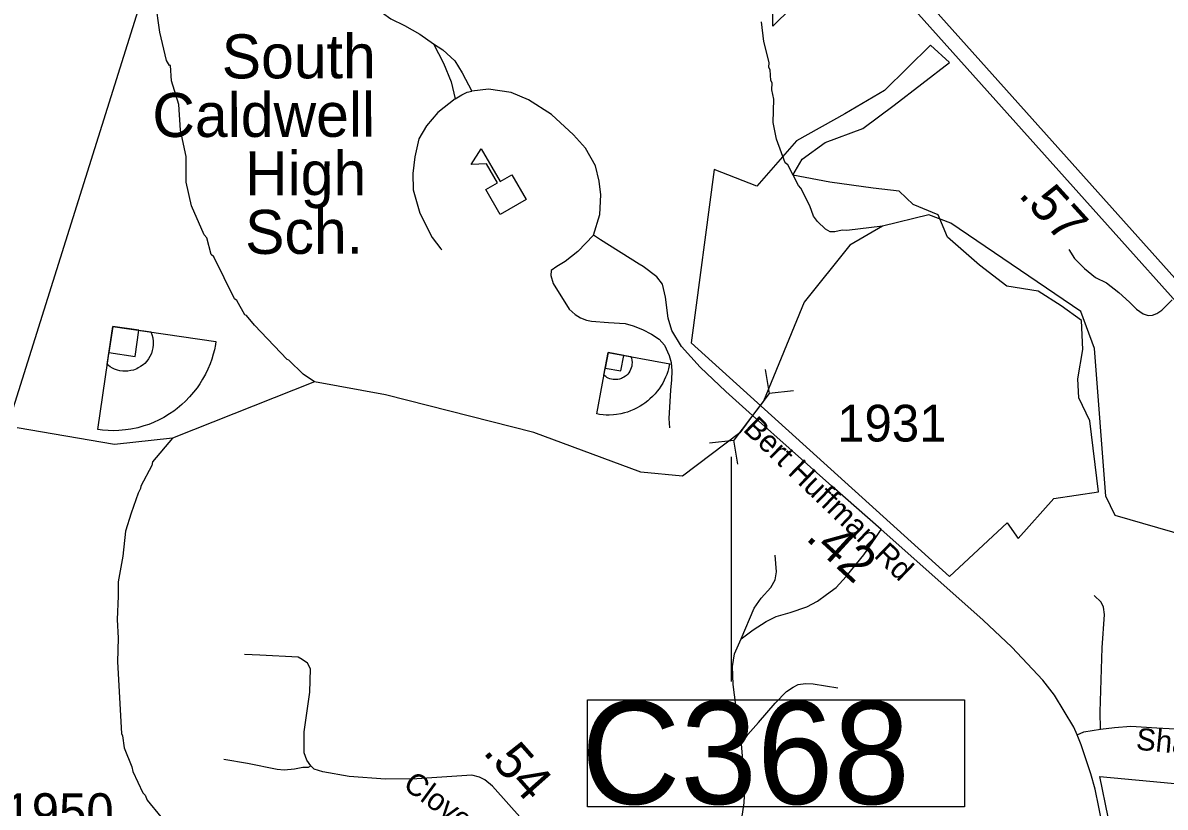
# Model space of a CAD drawing. Extents: x 1159738 to 1321356, y 736314 to 882035.
# Drawn here: x 1271869 to 1275757, y 760767 to 763438 of the extents above; entities that cross this region are included whole.
import ezdxf

# ---------------------------------------------------------------- set-up
doc = ezdxf.new("R2010")
doc.units = 0
for name, color, linetype in [('Exist Boundary Political City Limit New', 7, 'Continuous'), ('Exist Cultural Educational Facility High CELL', 7, 'Continuous'), ('Exist Cultural Educational Facility High Label', 7, 'Continuous'), ('Exist Cultural Recreational Baseball or SoftBall Diamond CELL', 7, 'Continuous'), ('Exist Hydrographic Creek Single Shore', 7, 'Continuous'), ('Exist Hydrographic Misc Water Feature', 7, 'Continuous'), ('Exist Road Non-System Type 51', 7, 'Continuous'), ('Exist Road Primary US Divided Attributed', 7, 'Continuous'), ('Exist Road Primary US Mileage Hundredths English Label', 7, 'Continuous'), ('Exist Road Secondary Mileage Hundredths English Label', 7, 'Continuous'), ('Exist Road Secondary Structure Culvert CELL', 7, 'Continuous'), ('Exist Road Secondary Structure Culvert Number Label', 7, 'Continuous'), ('Exist Road Secondary Type 51 Attributed', 7, 'Continuous'), ('Exist Road Secondary Type 51 Label', 7, 'Continuous'), ('Exist Road Secondary Type 51 Number Label', 7, 'Continuous'), ('Map Preparation Boundary City Limit Buffer Line', 7, 'Continuous')]:
    doc.layers.add(name, color=color, linetype=linetype)

msp = doc.modelspace()

# ---------------------------------------------------------------- linework, layer by layer
at = {"layer": 'Exist Boundary Political City Limit New'}
for p, q in [((1274144, 762348.5), (1275022.8, 761552.3)), ((1275378, 761818.2), (1275529.4, 761841)), ((1275256.8, 761681.9), (1275378, 761818.2)), ((1275022.8, 761552.3), (1275219, 761734.9)), ((1275219, 761734.9), (1275256.8, 761681.9))]:
    msp.add_line(p, q, dxfattribs=at)
for points in [[(1273079.8, 766891.2), (1273503.2, 766605.2), (1273880.5, 766292.6), (1274230.8, 765989.4), (1274389.8, 765830.2), (1274460.2, 765745.2), (1275050.8, 765102.8), (1275518.1, 764593.1), (1274808.9, 763808.2), (1274421, 763426.5), (1274422.8, 763519.8), (1272298.1, 763599.2), (1271811, 762047.2), (1269878.5, 762035.3), (1269878.7, 761546.2)], [(1275476.4, 762325.8), (1275471.9, 762424.6), (1275403, 762474.6), (1275324.5, 762524.5), (1275217.5, 762541.2), (1275124.8, 762612.6), (1275015.4, 762707.8), (1274984.5, 762783.9), (1274898.9, 762819.6), (1274851.4, 762864.8), (1274763.4, 762874.3), (1274616, 762895.7), (1274490.1, 762919.1), (1274521, 762973.8), (1274599.5, 763030.9), (1274727.9, 763078.5), (1274834.9, 763157), (1275022.7, 763302.2), (1274958.5, 763361.6), (1274801.6, 763207), (1274666.1, 763128.5), (1274502, 763035.7), (1274366.6, 762881.6), (1274221.5, 762938.7), (1274144, 762348.5)], [(1275529.4, 761841), (1275500.4, 762082.4), (1275462.4, 762160.9), (1275460, 762225.2), (1275476.4, 762325.8)], [(1275619.3, 760456.4), (1275534.8, 760871.3), (1276287.6, 760801.1), (1277161.7, 760759.7)]]:
    msp.add_lwpolyline(points, dxfattribs=at)
at = {"layer": 'Exist Cultural Educational Facility High CELL'}
msp.add_lwpolyline([(1273494, 762785), (1273445.2, 762869.9), (1273485.1, 762892.9), (1273447.7, 762958), (1273394.8, 762955.6), (1273429.4, 763009.1), (1273493.4, 762897.7), (1273533.3, 762920.6), (1273582.1, 762835.7)], close=True, dxfattribs=at)
at = {"layer": 'Exist Cultural Recreational Baseball or SoftBall Diamond CELL'}
for points in [[(1272175.2, 762404), (1272526.5, 762352.9), (1272524.9, 762342.5), (1272521.3, 762324.9), (1272517.2, 762309.1), (1272512, 762292.2), (1272506.4, 762276.5), (1272499.1, 762258.9), (1272491.1, 762241.6), (1272481.2, 762224), (1272471.5, 762208.5), (1272462.3, 762195.1), (1272450.4, 762180), (1272436.6, 762163.9), (1272422.5, 762149.4), (1272409.9, 762137.8), (1272394.8, 762125), (1272383.2, 762116.1), (1272368.8, 762106.4), (1272349, 762094.3), (1272333.4, 762086), (1272314.2, 762077.2), (1272297.5, 762070.6), (1272281.2, 762065.2), (1272260.9, 762059.3), (1272236.9, 762054.4), (1272218.8, 762051.5), (1272195.4, 762049.6), (1272178.2, 762048.9), (1272159.9, 762049.3), (1272139.9, 762050.6), (1272124.1, 762052.7)], [(1272175.2, 762404), (1272304.8, 762385.3), (1272308.6, 762376.2), (1272311.3, 762365.4), (1272312.9, 762352.9), (1272313, 762341.9), (1272311.9, 762331.5), (1272309.8, 762321.9), (1272306.6, 762311.6), (1272301.9, 762301.7), (1272296.8, 762293.5), (1272291, 762285.6), (1272284.2, 762278.2), (1272278.3, 762273.2), (1272270.2, 762267.2), (1272262.2, 762262.7), (1272257.5, 762260), (1272245.7, 762255.7), (1272236.6, 762253.6), (1272226.8, 762251.8), (1272217.9, 762251.5), (1272209.6, 762252.2), (1272199.9, 762253.4), (1272190.9, 762255.4), (1272181.5, 762258.7), (1272174, 762262.4), (1272166.6, 762266.5), (1272160.7, 762270.8), (1272156.2, 762274.4)], [(1272175.2, 762404), (1272162.2, 762315), (1272251.3, 762302), (1272264.2, 762391.1)], [(1273861, 762315.5), (1274070.5, 762276.7), (1274069.3, 762270.5), (1274066.7, 762260), (1274063.9, 762250.6), (1274060.4, 762240.6), (1274056.7, 762231.3), (1274051.9, 762220.9), (1274046.7, 762210.7), (1274040.3, 762200.4), (1274034.2, 762191.4), (1274028.3, 762183.5), (1274020.9, 762174.8), (1274012.3, 762165.4), (1274003.4, 762157), (1273995.6, 762150.4), (1273986.2, 762143.1), (1273979.1, 762138), (1273970.3, 762132.5), (1273958.1, 762125.7), (1273948.5, 762121.1), (1273936.8, 762116.3), (1273926.6, 762112.7), (1273916.8, 762109.9), (1273904.5, 762106.8), (1273889.9, 762104.4), (1273879, 762103.1), (1273864.9, 762102.5), (1273854.6, 762102.5), (1273843.7, 762103.2), (1273831.7, 762104.4), (1273822.3, 762106)], [(1273861, 762315.5), (1273938.3, 762301.2), (1273940.4, 762295.7), (1273941.8, 762289.1), (1273942.4, 762281.6), (1273942.2, 762275), (1273941.3, 762268.8), (1273939.9, 762263.1), (1273937.7, 762257), (1273934.7, 762251.2), (1273931.4, 762246.4), (1273927.7, 762241.8), (1273923.5, 762237.5), (1273919.8, 762234.7), (1273914.9, 762231.2), (1273910, 762228.7), (1273907.1, 762227.2), (1273899.9, 762224.9), (1273894.4, 762223.8), (1273888.5, 762223), (1273883.2, 762223), (1273878.2, 762223.6), (1273872.4, 762224.6), (1273867, 762226), (1273861.5, 762228.2), (1273857.1, 762230.6), (1273852.7, 762233.2), (1273849.3, 762235.9), (1273846.7, 762238.2)], [(1273861, 762315.5), (1273851.2, 762262.4), (1273904.3, 762252.5), (1273914.1, 762305.6)]]:
    msp.add_lwpolyline(points, close=True, dxfattribs=at)
at = {"layer": 'Exist Hydrographic Creek Single Shore'}
for points in [[(1276523.9, 761715.6), (1276375.7, 761632.7), (1276282.6, 761591.9), (1276124.6, 761604.9), (1275586.7, 761760.1), (1275554.7, 761826.4), (1275516.6, 762329.5), (1275469.7, 762455.1), (1275027.6, 762756.1), (1274952.6, 762783.9), (1274794.8, 762745.5), (1274683.6, 762681), (1274528.6, 762487.1), (1274390.3, 762149.8), (1274352, 762101.2)], [(1274352, 762101.2), (1274309.6, 762041.8), (1274113.7, 761894.8), (1273972.6, 761907.4), (1273608.6, 762042.7), (1273103.6, 762171.1), (1272861.3, 762214.9), (1272378.8, 762023.4), (1272181.6, 762002.5), (1271849.6, 762058.4)]]:
    msp.add_lwpolyline(points, dxfattribs=at)
at = {"layer": 'Exist Hydrographic Misc Water Feature'}
for points in [[(1272861.3, 762214.9), (1272823.1, 762242), (1272774.4, 762289.3), (1272768.4, 762291.5), (1272657.7, 762408.7), (1272630.6, 762441.4), (1272624.7, 762443.6), (1272597.7, 762492.1), (1272590.1, 762498.6), (1272519.3, 762641.5), (1272510.3, 762648.8), (1272495.9, 762705.2), (1272486.2, 762715.5), (1272442.9, 762814.7), (1272425.2, 762895.2), (1272425.6, 762983.2), (1272405.8, 763072), (1272400.5, 763159.9), (1272374.7, 763240.6), (1272372.2, 763292.6), (1272368.2, 763292.7), (1272358.6, 763309), (1272335.3, 763405.7), (1272320.2, 763510.1)], [(1274794.8, 762745.5), (1274673.1, 762730.8), (1274657.1, 762731.3), (1274633, 762725.9), (1274617, 762726.4), (1274601.2, 762734.8), (1274573.9, 762761.6), (1274560.4, 762780), (1274547.4, 762814.4), (1274517, 762874.8), (1274509.3, 762883.5), (1274472.4, 762953.9), (1274463.4, 762960.8), (1274433.7, 763041.6), (1274423.2, 763097.9), (1274425.5, 763177.8), (1274418.3, 763210), (1274419, 763233.9), (1274415.2, 763242), (1274412.2, 763278.1), (1274408.4, 763286.2), (1274408.8, 763302.2), (1274390.9, 763374.7), (1274382.8, 763441.3)], [(1272378.8, 762023.4), (1272310.7, 761942.7), (1272308.4, 761930.8), (1272270.4, 761859.9), (1272270.2, 761851.9), (1272261.7, 761836.2), (1272237.9, 761768.8), (1272219.2, 761707.3), (1272209.8, 761621.7), (1272193.4, 761534.2), (1272194, 761486.1), (1272189.8, 761406.3), (1272194, 761342.2), (1272191.8, 761262.3), (1272205.1, 761017.9), (1272208.7, 761009.8), (1272213.7, 760969.7), (1272239.9, 760905), (1272243.4, 760888.9), (1272277.4, 760815.9), (1272285.2, 760807.7), (1272292.7, 760791.5), (1272339.2, 760734.2)]]:
    msp.add_lwpolyline(points, dxfattribs=at)
at = {"layer": 'Exist Road Non-System Type 51'}
for points in [[(1273063, 763570.5), (1273061.5, 763538.6), (1273066.1, 763510.7), (1273079.7, 763485.7), (1273093.4, 763472), (1273121.2, 763450.9), (1273168.1, 763428.2), (1273220.3, 763398.7), (1273267.2, 763365.8)], [(1273267.2, 763365.8), (1273298.5, 763346.4), (1273339.4, 763308.4), (1273364.6, 763268), (1273397.6, 763205.6)], [(1273267.2, 763365.8), (1273301.1, 763300.8), (1273327.2, 763236.8), (1273340.2, 763178.6)], [(1273340.2, 763178.6), (1273363.7, 763192.1), (1273381.1, 763201.4), (1273397.6, 763205.6)], [(1273811.1, 762714.9), (1273832.5, 762785.5), (1273835.8, 762851.9), (1273830.9, 762899), (1273818, 762950.8), (1273783.9, 763010.8), (1273743.4, 763056.2), (1273668.9, 763125.9), (1273589.6, 763176.1), (1273531.3, 763200.4), (1273453.5, 763211.8), (1273397.6, 763205.6)], [(1273340.2, 763178.6), (1273281.1, 763132.2), (1273242.9, 763086.7), (1273216.8, 763042.8), (1273202.9, 762982.1), (1273196, 762924.8), (1273197.7, 762869.1), (1273220.3, 762789.9), (1273262, 762707.2), (1273291.6, 762668.5), (1273294.7, 762664.4)], [(1273811.1, 762714.9), (1273758.2, 762658.9), (1273714.5, 762624.9), (1273686.9, 762608.7), (1273667.5, 762594.1), (1273665.9, 762577.9), (1273674, 762550.3), (1273729, 762463.1), (1273748.4, 762444.5), (1273767.3, 762433.7), (1273787.8, 762425), (1273804, 762421.8), (1273862.3, 762418), (1273918.5, 762414.2), (1273946, 762406.6), (1273978.4, 762393.7), (1274009.2, 762378), (1274034.5, 762360.2), (1274052.4, 762340.2), (1274068.6, 762305.6), (1274075, 762281.3), (1274077.7, 762253.2), (1274076.7, 762222.4), (1274073.3, 762186.5), (1274067.4, 762090.9), (1274069.5, 762058.5)], [(1273966.7, 762616.1), (1273835.4, 762698.7), (1273811.1, 762714.9)], [(1275429.3, 762666.4), (1275448.3, 762635.4), (1275482.7, 762601.7), (1275519.2, 762570.7), (1275556.5, 762552.5), (1275598.6, 762520.1), (1275635.2, 762487.1), (1275659.1, 762463.1), (1275681.5, 762447), (1275698.4, 762441.3), (1275713.9, 762442.8), (1275727.9, 762448.4), (1275744.8, 762459.6), (1275780.6, 762494.1)], [(1274313.3, 761340.4), (1274354.8, 761371), (1274399.4, 761399.7), (1274432.4, 761416.7), (1274480.2, 761429.5), (1274537.6, 761449.7), (1274573.8, 761468.9), (1274604.6, 761491.2), (1274637.6, 761515.7), (1274670.6, 761552.9), (1274731.2, 761626.4), (1274772.6, 761684.9), (1274790.5, 761712.3)], [(1274313.3, 761340.4), (1274358, 761444.7), (1274382.4, 761478.7), (1274414.3, 761514.9), (1274429.2, 761541.5), (1274433.5, 761568.1), (1274429.2, 761625.3)], [(1275536.5, 761032.3), (1275535.5, 761091.4), (1275542.3, 761309.5), (1275550, 761423.5), (1275547.1, 761448.7), (1275538.4, 761465.2), (1275515.1, 761487.5)], [(1274314.4, 760982.3), (1274299.5, 761088.7), (1274286.8, 761184.5), (1274284.6, 761246.2), (1274291, 761288.8), (1274313.3, 761340.4)], [(1274314.4, 760982.3), (1274336.7, 761014.3), (1274372.9, 761055.8), (1274429.2, 761121.7), (1274467.5, 761161.1), (1274490.9, 761176), (1274507.9, 761184.5), (1274532.4, 761188.8), (1274559, 761187.7), (1274642.9, 761173.9)], [(1274236.5, 760452.5), (1274244.2, 760481.8), (1274279.3, 760585), (1274302.7, 760661.6), (1274315.5, 760728.6), (1274324, 760781.8), (1274326.1, 760830.8), (1274320.8, 760913.8), (1274314.4, 760982.3)], [(1272553.4, 760931.1), (1272633.8, 760916.8), (1272735.1, 760896.7), (1272758.1, 760893.8), (1272793.5, 760897.6), (1272822.2, 760903.4), (1272841.3, 760903.9), (1272849.3, 760907.7)]]:
    msp.add_lwpolyline(points, dxfattribs=at)
at = {"layer": 'Exist Road Primary US Divided Attributed'}
for points in [[(1276761.9, 761482.7), (1274721, 763763.6), (1274480.5, 764027.9), (1274341.6, 764181.8), (1274336.1, 764187.9), (1274158.2, 764387.1), (1273955.8, 764610.5), (1273937.2, 764629.8), (1273665.3, 764929.8), (1273491.1, 765126.5), (1273244.4, 765402.2), (1272934.1, 765748.5), (1272883, 765805.3), (1272660.8, 766051.7), (1272348.9, 766398.3), (1272213.6, 766549.1), (1272116.1, 766659.4), (1272031.2, 766754.1), (1271838.3, 766967.2), (1271569.7, 767262), (1271493.2, 767352.1), (1271065.1, 767830.6)], [(1271023.6, 767793.5), (1271459.7, 767322.4), (1271535.9, 767232.7), (1271794.5, 766934.6), (1271824.4, 766899.2), (1271959.1, 766752.4), (1272182.4, 766504.4), (1272240.1, 766441.4), (1272337.9, 766331.1), (1273164.5, 765409.1), (1273205.2, 765363.3), (1273370.7, 765181.3), (1273442.3, 765099.1), (1273663.8, 764841.4), (1273741.2, 764755.3), (1273926.3, 764563.6), (1274002.6, 764479.8), (1274119.3, 764350.9), (1274294.4, 764154.2), (1274358, 764082.6), (1274673.3, 763740.4), (1276730.3, 761442.6)]]:
    msp.add_lwpolyline(points, dxfattribs=at)
at = {"layer": 'Exist Road Secondary Structure Culvert CELL'}
for p, q in [((1274395.3, 762257.4), (1274408.9, 762175.3)), ((1274408.9, 762175.3), (1274289.3, 762017)), ((1274491.7, 762184.5), (1274408.9, 762175.3)), ((1274206.5, 762007.8), (1274289.3, 762017)), ((1274303, 761934.9), (1274289.3, 762017))]:
    msp.add_line(p, q, dxfattribs=at)
at = {"layer": 'Exist Road Secondary Structure Culvert Number Label'}
msp.add_line((1274279.6, 761960.1), (1274279.6, 761195.4), dxfattribs=at)
msp.add_lwpolyline([(1273791.1, 761133.2), (1275074, 761133.2), (1275074, 760768.3), (1273791.1, 760768.3)], close=True, dxfattribs=at)
at = {"layer": 'Exist Road Secondary Type 51 Attributed'}
for points in [[(1275457.5, 761013.8), (1275445.5, 761039.9), (1275379.7, 761148.6), (1275340.5, 761199.9), (1275234.8, 761311.6), (1275136.8, 761403.5), (1274962.1, 761559.6), (1274790.5, 761712.3), (1274622.4, 761860.7), (1274352, 762101.2), (1274262.1, 762182.3), (1274174, 762265.7), (1274110.5, 762335.3), (1274077.4, 762390.5), (1274065.6, 762432.5), (1274056, 762503.3), (1274045.8, 762548), (1274026.6, 762573.1), (1273980.2, 762607.7), (1273966.7, 762616.1)], [(1275457.5, 761013.8), (1275479.9, 761023.2), (1275536.5, 761032.3), (1275584.7, 761038.9), (1275639.9, 761043), (1275728.7, 761037.8), (1275958.5, 761025.3), (1276151.5, 761000.2), (1276262.5, 760985.6), (1276318.8, 760980.9), (1276347.4, 760986.1), (1276374.5, 761002.3), (1276402.2, 761029.4), (1276441.2, 761083.1), (1276472.5, 761127), (1276509.6, 761170), (1276663.2, 761359.5), (1276698, 761401.1), (1276730.3, 761442.6)], [(1273615.9, 760671.4), (1273467.7, 760838.8), (1273441.8, 760860.8), (1273423.1, 760868.9), (1273397.7, 760876.2), (1273209.7, 760863.5), (1273103.7, 760862.5), (1272979.7, 760871.6), (1272890.1, 760887), (1272860.8, 760896.8), (1272849.3, 760907.7), (1272835.9, 760927.2), (1272826.4, 760951.8), (1272827.1, 761023.6), (1272846.1, 761158.6), (1272848, 761238.1), (1272837.5, 761257.2), (1272820.3, 761269.7), (1272805.9, 761278.3), (1272675.8, 761285), (1272623.2, 761287.2)], [(1275675.2, 759245.6), (1275672, 759285.8), (1275671.3, 759450.1), (1275672, 759538.5), (1275669.3, 759747.2), (1275663.2, 759863.2), (1275654.6, 759974.4), (1275644.4, 760065.1), (1275624.4, 760204.2), (1275619.2, 760237.4), (1275543.6, 760706), (1275518, 760828.6), (1275503.9, 760880.6), (1275470.6, 760978.9), (1275457.5, 761013.8)]]:
    msp.add_lwpolyline(points, dxfattribs=at)
at = {"layer": 'Map Preparation Boundary City Limit Buffer Line'}
for p, q in [((1274144, 762348.5), (1275022.8, 761552.3)), ((1275378, 761818.2), (1275529.4, 761841)), ((1275256.8, 761681.9), (1275378, 761818.2)), ((1275022.8, 761552.3), (1275219, 761734.9)), ((1275219, 761734.9), (1275256.8, 761681.9))]:
    msp.add_line(p, q, dxfattribs=at)
for points in [[(1273079.8, 766891.2), (1273503.2, 766605.2), (1273880.5, 766292.6), (1274230.8, 765989.4), (1274389.8, 765830.2), (1274460.2, 765745.2), (1275050.8, 765102.8), (1275518.1, 764593.1), (1274808.9, 763808.2), (1274421, 763426.5), (1274422.8, 763519.8), (1272298.1, 763599.2), (1271811, 762047.2), (1269878.5, 762035.3), (1269878.7, 761546.2)], [(1275476.4, 762325.8), (1275471.9, 762424.6), (1275403, 762474.6), (1275324.5, 762524.5), (1275217.5, 762541.2), (1275124.8, 762612.6), (1275015.4, 762707.8), (1274984.5, 762783.9), (1274898.9, 762819.6), (1274851.4, 762864.8), (1274763.4, 762874.3), (1274616, 762895.7), (1274490.1, 762919.1), (1274521, 762973.8), (1274599.5, 763030.9), (1274727.9, 763078.5), (1274834.9, 763157), (1275022.7, 763302.2), (1274958.5, 763361.6), (1274801.6, 763207), (1274666.1, 763128.5), (1274502, 763035.7), (1274366.6, 762881.6), (1274221.5, 762938.7), (1274144, 762348.5)], [(1275529.4, 761841), (1275500.4, 762082.4), (1275462.4, 762160.9), (1275460, 762225.2), (1275476.4, 762325.8)], [(1275619.3, 760456.4), (1275534.8, 760871.3), (1276287.6, 760801.1), (1277161.7, 760759.7)]]:
    msp.add_lwpolyline(points, dxfattribs=at)

# ---------------------------------------------------------------- texts
at = {"layer": 'Exist Cultural Educational Facility High Label'}
for s, p in [('South', (1272546.2, 763248.5)), ('Caldwell', (1272310.1, 763048.9)), ('High', (1272625.5, 762850.2)), ('Sch.', (1272625.8, 762650.9))]:
    msp.add_text(s, height=150, rotation=0.0802, dxfattribs=at).set_placement(p)
at = {"layer": 'Exist Road Primary US Mileage Hundredths English Label'}
msp.add_text('.57', height=125, rotation=312.2371, dxfattribs=at).set_placement((1275254.4, 762850.3))
at = {"layer": 'Exist Road Secondary Mileage Hundredths English Label'}
for s, rotation, p in [('.42', 317.4211, (1274529.8, 761680.8)), ('.54', 311.5156, (1273432.2, 760953.2))]:
    msp.add_text(s, height=125, rotation=rotation, dxfattribs=at).set_placement(p)
at = {"layer": 'Exist Road Secondary Structure Culvert Number Label'}
msp.add_text('C368', height=350, dxfattribs=at).set_placement((1273769, 760778))
at = {"layer": 'Exist Road Secondary Type 51 Label'}
for s, rotation, p in [('Bert Huffman Rd', 316.061, (1274317, 762050.5)), ('Shamrock Hts', 354.4683, (1275655.2, 760963.4)), ('Clover Church Rd', 323.8312, (1273159, 760834.4))]:
    msp.add_text(s, height=75, rotation=rotation, dxfattribs=at).set_placement(p)
at = {"layer": 'Exist Road Secondary Type 51 Number Label'}
for s, p in [('1931', (1274640.6, 762012.2)), ('1950', (1271806.7, 760689.7))]:
    msp.add_text(s, height=125, dxfattribs=at).set_placement(p)

doc.saveas('drawing.dxf')
